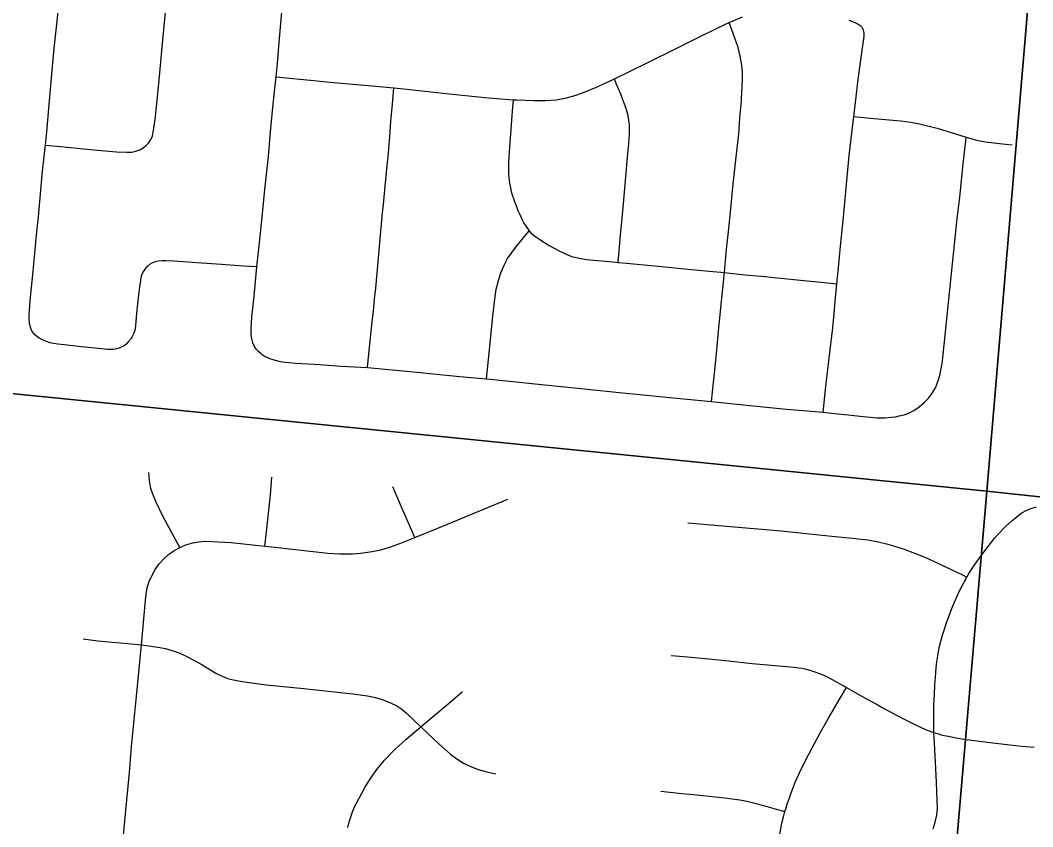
# Model space of a CAD drawing. Extents: x 0 to 34, y 0 to 22.
# Drawn here: x 5.11 to 5.737, y 17.023 to 17.523 of the extents above; entities that cross this region are included whole.
import ezdxf

# ---------------------------------------------------------------- set-up
doc = ezdxf.new("R2010")
doc.units = 0
doc.layers.add('GM_X_City_Street', color=7, linetype='Continuous')
doc.layers.add('GM_X_Corporation', color=7, linetype='Continuous')

msp = doc.modelspace()

# ---------------------------------------------------------------- linework, layer by layer
at = {"layer": 'GM_X_City_Street'}
for points in [[(5.25629, 17.37025), (5.24802, 17.37061), (5.23439, 17.37158), (5.21902, 17.37267), (5.20482, 17.37367), (5.19979, 17.37383), (5.19775, 17.37383), (5.19515, 17.37367), (5.19316, 17.37327), (5.19116, 17.37249), (5.1897, 17.37152), (5.1886, 17.37066), (5.18742, 17.36945), (5.18649, 17.36827), (5.18555, 17.36684), (5.1849, 17.36542), (5.18441, 17.36363), (5.18405, 17.3616), (5.18356, 17.35778), (5.1825, 17.34912), (5.18169, 17.34139), (5.18128, 17.33635), (5.18104, 17.3335), (5.1808, 17.33175), (5.18037, 17.33028), (5.17994, 17.32898), (5.17937, 17.32776), (5.17872, 17.32663), (5.17805, 17.32559), (5.17653, 17.32362), (5.17494, 17.32207), (5.17356, 17.32102), (5.17222, 17.32033), (5.17095, 17.3198), (5.16969, 17.31943), (5.16835, 17.3191), (5.16721, 17.31894), (5.1655, 17.31882), (5.16363, 17.3189), (5.15612, 17.31963), (5.14765, 17.32049), (5.13684, 17.32171), (5.13298, 17.3222), (5.13029, 17.32264), (5.12822, 17.32305), (5.12586, 17.32378), (5.12347, 17.32479), (5.12135, 17.32596), (5.11975, 17.32713), (5.11844, 17.32826), (5.11722, 17.32978), (5.11642, 17.33126), (5.11593, 17.33268), (5.11568, 17.33372), (5.11542, 17.33487), (5.11512, 17.33804), (5.11512, 17.34039), (5.11525, 17.34307), (5.11582, 17.34928), (5.11654, 17.35729), (5.1174, 17.36549), (5.11993, 17.39194), (5.12085, 17.4012), (5.12234, 17.41778), (5.12331, 17.42943), (5.12437, 17.4385), (5.12525, 17.44561), (5.12597, 17.45379), (5.12826, 17.48025), (5.12955, 17.49431), (5.13066, 17.50541), (5.13307, 17.52823)], [(5.12525, 17.44561), (5.13682, 17.44451), (5.15313, 17.44295), (5.16924, 17.44148), (5.1755, 17.44116), (5.17874, 17.44129), (5.18129, 17.44185), (5.18376, 17.44277), (5.18607, 17.44407), (5.18762, 17.44532), (5.18897, 17.44679), (5.19042, 17.44901), (5.19147, 17.45142), (5.19226, 17.45457), (5.19326, 17.46143), (5.1943, 17.47138), (5.19511, 17.47939), (5.19616, 17.49046), (5.19791, 17.51086), (5.19979, 17.53001)], [(5.25888, 17.31616), (5.25715, 17.31764), (5.25573, 17.31912), (5.25469, 17.32078), (5.25368, 17.32304), (5.25305, 17.32543), (5.25269, 17.3285), (5.25267, 17.33222), (5.25312, 17.33903), (5.25447, 17.35201), (5.25629, 17.37025), (5.25763, 17.38313), (5.25948, 17.40102), (5.26125, 17.41809), (5.26343, 17.43856), (5.26476, 17.45382), (5.26609, 17.46892), (5.2674, 17.48062), (5.26825, 17.48792), (5.26895, 17.49624), (5.27004, 17.50932), (5.2719, 17.5306)], [(5.26825, 17.48792), (5.27859, 17.48692), (5.28951, 17.48584), (5.30136, 17.48466), (5.32773, 17.48234), (5.34112, 17.48117), (5.34909, 17.48027), (5.37355, 17.47758), (5.37956, 17.47697), (5.39745, 17.47518), (5.41507, 17.47377), (5.41729, 17.47359), (5.42788, 17.47319), (5.43539, 17.47326), (5.44166, 17.47378), (5.44725, 17.47473), (5.45274, 17.47611), (5.45867, 17.47819), (5.46676, 17.48151), (5.47474, 17.48526), (5.47788, 17.48674), (5.49814, 17.49663), (5.51649, 17.50573), (5.53148, 17.51323), (5.53984, 17.51731), (5.54709, 17.52081), (5.54899, 17.52169), (5.54988, 17.52211), (5.55725, 17.52522)], [(5.538, 17.28664), (5.53859, 17.2925), (5.53977, 17.30425), (5.54134, 17.31847), (5.54243, 17.33024), (5.54449, 17.35066), (5.546, 17.36662), (5.54718, 17.3791), (5.54867, 17.39392), (5.55016, 17.40813), (5.55103, 17.41739), (5.55285, 17.4347), (5.55486, 17.45262), (5.55513, 17.45509), (5.55556, 17.46253), (5.55664, 17.47289), (5.55668, 17.47471), (5.55676, 17.47782), (5.55712, 17.48651), (5.55714, 17.49086), (5.55676, 17.49518), (5.55585, 17.50069), (5.55443, 17.50609), (5.55136, 17.51488), (5.54899, 17.52169)], [(5.62309, 17.52316), (5.62499, 17.52246), (5.62649, 17.52186), (5.62773, 17.52129), (5.62895, 17.52063), (5.62983, 17.52004), (5.63061, 17.5194), (5.63131, 17.51853), (5.63184, 17.51767)], [(5.60723, 17.28004), (5.60776, 17.28577), (5.6087, 17.29425), (5.61137, 17.31697), (5.61318, 17.33236), (5.61403, 17.34115), (5.61465, 17.34886), (5.61569, 17.35954), (5.61648, 17.36756), (5.61804, 17.38299), (5.61971, 17.40089), (5.62339, 17.43916), (5.62614, 17.46335), (5.62756, 17.47553), (5.62863, 17.48474), (5.63032, 17.49696), (5.63238, 17.51152), (5.63261, 17.51341), (5.63263, 17.51428), (5.63257, 17.51508), (5.6324, 17.51602), (5.63218, 17.51689), (5.63184, 17.51767)], [(5.4802, 17.37292), (5.4817, 17.38973), (5.48264, 17.40025), (5.48343, 17.40916), (5.48516, 17.42843), (5.48603, 17.43804), (5.48678, 17.44638), (5.48699, 17.44938), (5.48713, 17.45251), (5.48721, 17.45504), (5.4871, 17.45764), (5.48689, 17.45991), (5.48663, 17.46203), (5.48626, 17.46393), (5.48578, 17.46599), (5.48504, 17.46838), (5.48409, 17.47097), (5.48283, 17.47428), (5.48176, 17.47711), (5.48038, 17.48045), (5.479, 17.48391), (5.47788, 17.48674)], [(5.32487, 17.30764), (5.32569, 17.31626), (5.32777, 17.33605), (5.32844, 17.34283), (5.32924, 17.35018), (5.32991, 17.35696), (5.33157, 17.37553), (5.33291, 17.38975), (5.33416, 17.40332), (5.33464, 17.40884), (5.33557, 17.41788), (5.33708, 17.43293), (5.33754, 17.43841), (5.33856, 17.45073), (5.33934, 17.46036), (5.34023, 17.47108), (5.34112, 17.48117)], [(5.41507, 17.47377), (5.41455, 17.46693), (5.41366, 17.45521), (5.41263, 17.44154), (5.41232, 17.43815), (5.41219, 17.43498), (5.41213, 17.43166), (5.41228, 17.4281), (5.4124, 17.42563), (5.41259, 17.42353), (5.41293, 17.42105), (5.41336, 17.41906), (5.41389, 17.41693), (5.41448, 17.41479), (5.41546, 17.41196), (5.41659, 17.40902), (5.41733, 17.40688), (5.41801, 17.40509), (5.41935, 17.40216), (5.42072, 17.39929), (5.42179, 17.39731), (5.42316, 17.39513), (5.42504, 17.3924), (5.42611, 17.39116), (5.42778, 17.38971), (5.42969, 17.3883), (5.43167, 17.387), (5.43445, 17.38527), (5.43746, 17.38338), (5.44003, 17.38191), (5.44396, 17.37981), (5.44618, 17.37874), (5.448, 17.37793), (5.45042, 17.37692), (5.45193, 17.37642), (5.45334, 17.37605), (5.45601, 17.37545), (5.45833, 17.37504), (5.46069, 17.37469), (5.46481, 17.37431), (5.47473, 17.37344), (5.4802, 17.37292), (5.48527, 17.37244), (5.50279, 17.37076), (5.52356, 17.36877), (5.53682, 17.3675), (5.546, 17.36662), (5.54946, 17.36627), (5.56099, 17.36508), (5.56879, 17.36427), (5.58306, 17.36285), (5.59103, 17.36205), (5.60986, 17.36016), (5.61569, 17.35954)], [(5.62614, 17.46335), (5.62823, 17.46315), (5.63865, 17.46212), (5.65537, 17.4607), (5.66153, 17.45986), (5.66701, 17.45876), (5.67785, 17.45603), (5.69591, 17.45051), (5.70227, 17.44873), (5.70776, 17.44768), (5.71639, 17.44662), (5.72439, 17.44573)], [(5.25888, 17.31616), (5.26147, 17.31462), (5.26474, 17.31319), (5.26764, 17.31227), (5.27072, 17.31153), (5.27344, 17.3111), (5.27633, 17.31079), (5.28022, 17.31048), (5.28417, 17.31024), (5.29539, 17.30956), (5.30822, 17.30863), (5.31655, 17.30814), (5.32487, 17.30764), (5.35528, 17.30474), (5.38212, 17.30218), (5.39857, 17.30062), (5.41287, 17.29918), (5.43464, 17.29699), (5.45914, 17.29452), (5.48288, 17.29213), (5.51651, 17.28875), (5.538, 17.28664), (5.5538, 17.28503), (5.5844, 17.28193), (5.60723, 17.28004), (5.61617, 17.27907), (5.62277, 17.27836), (5.63202, 17.27737), (5.63645, 17.27693), (5.64053, 17.27662), (5.64546, 17.27662), (5.64941, 17.27693), (5.65211, 17.2772), (5.6544, 17.27767), (5.65749, 17.27841), (5.66039, 17.27952), (5.66335, 17.28112), (5.66668, 17.28328), (5.67001, 17.28618), (5.67267, 17.2889), (5.67483, 17.29184), (5.67685, 17.29519), (5.67851, 17.29941), (5.67957, 17.30284), (5.68043, 17.30715), (5.68086, 17.3103), (5.68132, 17.31378), (5.69034, 17.4002), (5.69185, 17.41316), (5.69407, 17.43417), (5.69564, 17.44812), (5.69591, 17.45051)], [(5.39857, 17.30062), (5.39987, 17.31279), (5.40168, 17.33107), (5.40252, 17.33961), (5.40363, 17.35012), (5.40461, 17.35625), (5.4059, 17.36169), (5.40743, 17.36642), (5.40965, 17.37156), (5.41164, 17.37541), (5.41377, 17.37844), (5.41664, 17.38231), (5.42504, 17.3924)], [(5.20842, 17.19617), (5.20449, 17.20347), (5.19797, 17.21558), (5.19359, 17.22458), (5.19167, 17.22918), (5.19062, 17.23278), (5.18975, 17.2377), (5.1892, 17.24267)], [(5.26124, 17.19695), (5.26218, 17.2059), (5.26458, 17.22887), (5.26551, 17.23974)], [(5.35411, 17.20232), (5.3455, 17.2222), (5.34053, 17.2337)], [(5.18471, 17.13569), (5.18719, 17.16329), (5.18767, 17.16769), (5.18851, 17.17204), (5.18946, 17.17511), (5.19104, 17.17861), (5.19322, 17.18246), (5.19578, 17.1861), (5.19833, 17.18896), (5.20164, 17.19193), (5.20474, 17.19416), (5.20842, 17.19617), (5.2122, 17.19775), (5.21646, 17.19902), (5.22022, 17.19971), (5.22402, 17.20002), (5.22845, 17.19993), (5.24026, 17.19923), (5.26124, 17.19695), (5.26744, 17.19628), (5.30012, 17.19268), (5.30751, 17.19224), (5.31552, 17.19224), (5.32041, 17.19257), (5.32771, 17.19365), (5.33313, 17.19477), (5.33902, 17.19647), (5.34479, 17.19859), (5.35411, 17.20232), (5.36841, 17.20804), (5.41187, 17.22608)], [(5.67546, 17.02176), (5.67669, 17.02592), (5.67755, 17.03018), (5.67803, 17.03449), (5.67793, 17.03921), (5.67746, 17.05071), (5.67656, 17.06703), (5.67616, 17.07493), (5.67583, 17.08147), (5.67576, 17.0888), (5.67586, 17.09836), (5.67615, 17.10527), (5.67638, 17.11078), (5.67695, 17.11822), (5.67728, 17.12169), (5.67766, 17.12526), (5.67799, 17.12781), (5.67842, 17.1303), (5.67918, 17.13404), (5.68015, 17.1381), (5.68143, 17.14239), (5.68393, 17.15006), (5.6874, 17.15937), (5.68854, 17.16225), (5.69009, 17.16562), (5.69153, 17.16882), (5.69343, 17.17245), (5.69633, 17.17781), (5.69752, 17.17997), (5.69955, 17.1831), (5.70268, 17.18772), (5.70486, 17.19072), (5.70943, 17.19684), (5.7136, 17.20209), (5.71566, 17.20442), (5.72036, 17.20935), (5.72409, 17.21263), (5.72745, 17.21539), (5.7304, 17.21755), (5.73304, 17.21916), (5.73589, 17.22034), (5.73936, 17.22132)], [(5.5234, 17.21148), (5.54985, 17.20915), (5.58111, 17.20641), (5.61054, 17.20347), (5.62723, 17.20175), (5.63492, 17.20084), (5.64121, 17.1996), (5.64649, 17.19836), (5.65087, 17.1971), (5.65682, 17.19529), (5.66439, 17.19248), (5.67012, 17.19008), (5.67525, 17.18784), (5.68651, 17.18257), (5.69353, 17.17916), (5.69633, 17.17781)], [(5.14852, 17.1395), (5.15774, 17.13827), (5.18064, 17.13622), (5.18471, 17.13569), (5.19478, 17.13438), (5.19965, 17.13342), (5.20443, 17.13208), (5.2085, 17.13059), (5.21357, 17.12823), (5.22171, 17.12372), (5.23076, 17.11829), (5.23464, 17.11635), (5.23811, 17.11501), (5.2417, 17.11404), (5.2472, 17.11307), (5.26195, 17.11103), (5.28542, 17.10865), (5.31566, 17.10549), (5.32489, 17.10425), (5.32974, 17.1032), (5.33449, 17.10173), (5.3391, 17.0999), (5.34297, 17.09793), (5.34608, 17.09588), (5.34895, 17.09351), (5.3578, 17.085), (5.36192, 17.08103), (5.36915, 17.07421), (5.37616, 17.06809), (5.38013, 17.06511), (5.38434, 17.0625), (5.38878, 17.06029), (5.39342, 17.05851), (5.3988, 17.05701), (5.40424, 17.05578)], [(5.17356, 17.01774), (5.17566, 17.03941), (5.17725, 17.05673), (5.17863, 17.07284), (5.18171, 17.10375), (5.18471, 17.13569)], [(5.51301, 17.12928), (5.52082, 17.12854), (5.52984, 17.12768), (5.54852, 17.12578), (5.56328, 17.12427), (5.57744, 17.12297), (5.589, 17.12201), (5.59222, 17.12158), (5.59419, 17.12124), (5.59593, 17.12085), (5.59885, 17.12006), (5.60149, 17.11928), (5.6043, 17.11826), (5.60761, 17.11689), (5.60925, 17.11618), (5.61093, 17.11534), (5.61797, 17.1114), (5.61961, 17.11059), (5.62163, 17.10944), (5.62711, 17.10634), (5.63413, 17.10239), (5.64065, 17.09882), (5.64386, 17.09694), (5.65651, 17.09005), (5.66324, 17.0868), (5.66547, 17.08572), (5.6684, 17.08434), (5.67171, 17.08289), (5.67583, 17.08147), (5.67806, 17.08074), (5.68087, 17.07989), (5.68373, 17.07928), (5.68665, 17.07871), (5.68965, 17.07814), (5.69446, 17.07737), (5.71075, 17.07529), (5.72289, 17.07382), (5.73036, 17.07304), (5.73794, 17.07231)], [(5.31257, 17.02261), (5.31347, 17.02613), (5.31446, 17.02908), (5.3156, 17.03228), (5.31683, 17.03532), (5.31814, 17.03802), (5.31961, 17.04077), (5.32311, 17.04728), (5.327, 17.05357), (5.33058, 17.05856), (5.33531, 17.06424), (5.34169, 17.07094), (5.34853, 17.07718), (5.35689, 17.08422), (5.3578, 17.085), (5.36466, 17.09078), (5.37611, 17.10034), (5.3836, 17.10691)], [(5.57734, 17.00232), (5.57825, 17.0076), (5.5787, 17.0104), (5.57919, 17.01328), (5.57988, 17.01685), (5.58087, 17.0217), (5.58166, 17.02523), (5.58284, 17.02992), (5.58355, 17.0324), (5.5842, 17.03466), (5.58496, 17.03707), (5.58648, 17.04154), (5.58739, 17.04401), (5.58845, 17.04681), (5.59012, 17.05103), (5.59357, 17.05876), (5.59836, 17.06808), (5.60543, 17.08115), (5.61059, 17.09034), (5.61492, 17.09783), (5.61777, 17.10276), (5.62163, 17.10944)], [(5.50651, 17.04506), (5.51965, 17.04367), (5.52882, 17.04271), (5.54243, 17.04133), (5.54786, 17.04077), (5.55226, 17.04019), (5.55552, 17.03967), (5.55891, 17.03899), (5.56242, 17.03821), (5.5655, 17.03741), (5.57169, 17.03576), (5.57737, 17.03412), (5.58355, 17.0324)]]:
    msp.add_lwpolyline(points, dxfattribs=at)
at = {"layer": 'GM_X_Corporation'}
for points in [[(4.80587, 18.33893), (5.79402, 18.23883), (5.70874, 17.23111), (4.7096, 17.33101)], [(5.79402, 18.23883), (6.80258, 18.13648), (6.71605, 17.12273), (5.70874, 17.23111)], [(5.70874, 17.23111), (5.62189, 16.22039), (4.73502, 16.3081), (4.61629, 16.31887), (4.7096, 17.33101)], [(6.71605, 17.12273), (6.63404, 16.12897), (5.72435, 16.21065), (5.62189, 16.22039), (5.70874, 17.23111)]]:
    msp.add_lwpolyline(points, close=True, dxfattribs=at)

doc.saveas('drawing.dxf')
